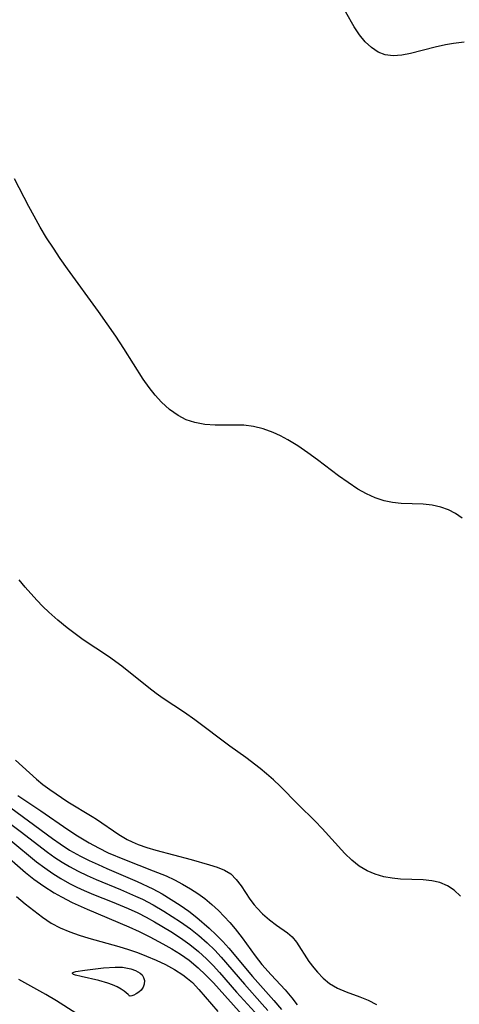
# Model space of a CAD drawing. Header units: metres. Extents: x 1073367 to 1082519, y 1569854 to 1574957.
# Tile 900 of 1056: x 1080561 to 1080631, y 1572149 to 1572305. Entities that reach past the tile are written whole.
import ezdxf

# ---------------------------------------------------------------- set-up
doc = ezdxf.new("R2010")
doc.units = ezdxf.units.M
doc.layers.add('CGG_CurvaNivelLidar_v1', color=253, linetype='Continuous', lineweight=30)

msp = doc.modelspace()

# ---------------------------------------------------------------- linework, layer by layer
at = {"layer": 'CGG_CurvaNivelLidar_v1'}
for p, q in [((1080614.2036, 1572303.7216, 74.5), (1080611.3219, 1572308.7864, 74.5)), ((1080615.0497, 1572302.4514, 74.5), (1080614.2036, 1572303.7216, 74.5)), ((1080615.967, 1572301.3186, 74.5), (1080615.0497, 1572302.4514, 74.5)), ((1080616.9374, 1572300.3978, 74.5), (1080615.967, 1572301.3186, 74.5)), ((1080628.7194, 1572300.8585, 74.5), (1080627.0584, 1572300.4804, 74.5)), ((1080629.974, 1572301.0681, 74.5), (1080628.7194, 1572300.8585, 74.5)), ((1080631.656, 1572301.2508, 74.5), (1080629.974, 1572301.0681, 74.5)), ((1080617.9925, 1572299.6876, 74.5), (1080616.9374, 1572300.3978, 74.5)), ((1080619.1337, 1572299.2376, 74.5), (1080617.9925, 1572299.6876, 74.5)), ((1080620.4013, 1572299.0835, 74.5), (1080619.1337, 1572299.2376, 74.5)), ((1080621.7472, 1572299.18, 74.5), (1080620.4013, 1572299.0835, 74.5)), ((1080623.1563, 1572299.4482, 74.5), (1080621.7472, 1572299.18, 74.5)), ((1080627.0584, 1572300.4804, 74.5), (1080623.1563, 1572299.4482, 74.5)), ((1080562.492, 1572275.1767, 75), (1080560.2396, 1572279.5695, 75)), ((1080563.3229, 1572273.626, 75), (1080562.492, 1572275.1767, 75)), ((1080564.3007, 1572271.9054, 75), (1080563.3229, 1572273.626, 75)), ((1080565.3259, 1572270.2109, 75), (1080564.3007, 1572271.9054, 75)), ((1080566.3927, 1572268.5489, 75), (1080565.3259, 1572270.2109, 75)), ((1080567.4983, 1572266.9105, 75), (1080566.3927, 1572268.5489, 75)), ((1080568.6375, 1572265.2939, 75), (1080567.4983, 1572266.9105, 75)), ((1080573.5738, 1572258.5292, 75), (1080568.6375, 1572265.2939, 75)), ((1080576.3466, 1572254.5733, 75), (1080573.5738, 1572258.5292, 75)), ((1080577.6115, 1572252.6453, 75), (1080576.3466, 1572254.5733, 75)), ((1080580.6771, 1572247.778, 75), (1080577.6115, 1572252.6453, 75)), ((1080581.6011, 1572246.4608, 75), (1080580.6771, 1572247.778, 75)), ((1080582.566, 1572245.2397, 75), (1080581.6011, 1572246.4608, 75)), ((1080583.5928, 1572244.1101, 75), (1080582.566, 1572245.2397, 75)), ((1080584.8538, 1572242.9541, 75), (1080583.5928, 1572244.1101, 75)), ((1080586.2136, 1572241.987, 75), (1080584.8538, 1572242.9541, 75)), ((1080587.5133, 1572241.3228, 75), (1080586.2136, 1572241.987, 75)), ((1080588.887, 1572240.8587, 75), (1080587.5133, 1572241.3228, 75)), ((1080590.4778, 1572240.5794, 75), (1080588.887, 1572240.8587, 75)), ((1080592.1149, 1572240.4799, 75), (1080590.4778, 1572240.5794, 75)), ((1080595.1441, 1572240.4879, 75), (1080592.1149, 1572240.4799, 75)), ((1080596.6609, 1572240.4408, 75), (1080595.1441, 1572240.4879, 75)), ((1080598.1856, 1572240.2615, 75), (1080596.6609, 1572240.4408, 75)), ((1080599.7587, 1572239.8745, 75), (1080598.1856, 1572240.2615, 75)), ((1080601.3058, 1572239.3072, 75), (1080599.7587, 1572239.8745, 75)), ((1080602.501, 1572238.7588, 75), (1080601.3058, 1572239.3072, 75)), ((1080603.6775, 1572238.1324, 75), (1080602.501, 1572238.7588, 75)), ((1080605.2671, 1572237.1593, 75), (1080603.6775, 1572238.1324, 75)), ((1080606.8241, 1572236.0929, 75), (1080605.2671, 1572237.1593, 75)), ((1080608.3554, 1572234.9661, 75), (1080606.8241, 1572236.0929, 75)), ((1080611.6875, 1572232.4345, 75), (1080608.3554, 1572234.9661, 75)), ((1080613.2235, 1572231.3344, 75), (1080611.6875, 1572232.4345, 75)), ((1080614.7746, 1572230.3215, 75), (1080613.2235, 1572231.3344, 75)), ((1080616.1436, 1572229.5436, 75), (1080614.7746, 1572230.3215, 75)), ((1080617.5352, 1572228.8989, 75), (1080616.1436, 1572229.5436, 75)), ((1080618.9562, 1572228.4294, 75), (1080617.5352, 1572228.8989, 75)), ((1080620.3021, 1572228.1762, 75), (1080618.9562, 1572228.4294, 75)), ((1080621.6682, 1572228.0515, 75), (1080620.3021, 1572228.1762, 75)), ((1080625.1837, 1572227.9083, 75), (1080621.6682, 1572228.0515, 75)), ((1080626.5976, 1572227.7607, 75), (1080625.1837, 1572227.9083, 75)), ((1080627.9682, 1572227.4686, 75), (1080626.5976, 1572227.7607, 75)), ((1080629.1653, 1572227.0312, 75), (1080627.9682, 1572227.4686, 75)), ((1080630.302, 1572226.4412, 75), (1080629.1653, 1572227.0312, 75)), ((1080631.3688, 1572225.7188, 75), (1080630.302, 1572226.4412, 75)), ((1080561.8949, 1572214.7556, 75.5), (1080560.9696, 1572215.8819, 75.5)), ((1080563.7756, 1572212.6642, 75.5), (1080561.8949, 1572214.7556, 75.5)), ((1080564.7214, 1572211.6942, 75.5), (1080563.7756, 1572212.6642, 75.5)), ((1080565.6969, 1572210.7554, 75.5), (1080564.7214, 1572211.6942, 75.5)), ((1080567.1162, 1572209.4994, 75.5), (1080565.6969, 1572210.7554, 75.5)), ((1080568.5832, 1572208.3001, 75.5), (1080567.1162, 1572209.4994, 75.5)), ((1080569.8578, 1572207.317, 75.5), (1080568.5832, 1572208.3001, 75.5)), ((1080571.1577, 1572206.3725, 75.5), (1080569.8578, 1572207.317, 75.5)), ((1080575.1564, 1572203.7087, 75.5), (1080571.1577, 1572206.3725, 75.5)), ((1080577.298, 1572202.1918, 75.5), (1080575.1564, 1572203.7087, 75.5)), ((1080581.5446, 1572198.7737, 75.5), (1080577.298, 1572202.1918, 75.5)), ((1080582.71, 1572197.8862, 75.5), (1080581.5446, 1572198.7737, 75.5)), ((1080583.8485, 1572197.0851, 75.5), (1080582.71, 1572197.8862, 75.5)), ((1080587.2253, 1572194.8473, 75.5), (1080583.8485, 1572197.0851, 75.5)), ((1080588.8799, 1572193.7008, 75.5), (1080587.2253, 1572194.8473, 75.5)), ((1080594.4299, 1572189.5236, 75.5), (1080588.8799, 1572193.7008, 75.5)), ((1080596.9789, 1572187.6774, 75.5), (1080594.4299, 1572189.5236, 75.5)), ((1080560.3606, 1572187.2681, 75.5), (1080563.697, 1572184.258, 75.5)), ((1080599.2603, 1572185.9494, 75.5), (1080596.9789, 1572187.6774, 75.5)), ((1080600.2541, 1572185.1276, 75.5), (1080599.2603, 1572185.9494, 75.5)), ((1080601.3601, 1572184.1441, 75.5), (1080600.2541, 1572185.1276, 75.5)), ((1080563.697, 1572184.258, 75.5), (1080564.7364, 1572183.4261, 75.5)), ((1080564.7364, 1572183.4261, 75.5), (1080565.8166, 1572182.6319, 75.5)), ((1080602.4295, 1572183.1257, 75.5), (1080601.3601, 1572184.1441, 75.5)), ((1080565.8166, 1572182.6319, 75.5), (1080568.7064, 1572180.6707, 75.5)), ((1080605.2819, 1572180.2435, 75.5), (1080602.4295, 1572183.1257, 75.5)), ((1080558.6138, 1572180.428, 74.5), (1080566.2406, 1572174.8342, 74.5)), ((1080560.7426, 1572181.6558, 75), (1080564.3953, 1572179.2286, 75)), ((1080568.7064, 1572180.6707, 75.5), (1080572.5669, 1572178.3152, 75.5)), ((1080608.0236, 1572177.5685, 75.5), (1080605.2819, 1572180.2435, 75.5)), ((1080556.8953, 1572179.1711, 74), (1080561.1099, 1572176.0224, 74)), ((1080564.3953, 1572179.2286, 75), (1080568.7145, 1572176.2481, 75)), ((1080572.5669, 1572178.3152, 75.5), (1080573.2313, 1572177.8922, 75.5)), ((1080573.2313, 1572177.8922, 75.5), (1080576.7957, 1572175.4645, 75.5)), ((1080609.1308, 1572176.4156, 75.5), (1080608.0236, 1572177.5685, 75.5)), ((1080561.1099, 1572176.0224, 74), (1080565.4531, 1572172.666, 74)), ((1080568.7145, 1572176.2481, 75), (1080570.2536, 1572175.2622, 75)), ((1080576.7957, 1572175.4645, 75.5), (1080578.1118, 1572174.6966, 75.5)), ((1080612.7327, 1572172.4484, 75.5), (1080609.1308, 1572176.4156, 75.5)), ((1080559.6118, 1572174.5322, 73.5), (1080563.7267, 1572171.1574, 73.5)), ((1080566.2406, 1572174.8342, 74.5), (1080567.4723, 1572173.976, 74.5)), ((1080567.4723, 1572173.976, 74.5), (1080568.9827, 1572173.0138, 74.5)), ((1080570.2536, 1572175.2622, 75), (1080572.0665, 1572174.1607, 75)), ((1080572.0665, 1572174.1607, 75), (1080573.5719, 1572173.344, 75)), ((1080578.1118, 1572174.6966, 75.5), (1080578.9134, 1572174.2991, 75.5)), ((1080578.9134, 1572174.2991, 75.5), (1080579.868, 1572173.8906, 75.5)), ((1080579.868, 1572173.8906, 75.5), (1080581.2685, 1572173.393, 75.5)), ((1080558.1089, 1572172.8042, 73), (1080561.9673, 1572169.4518, 73)), ((1080565.4531, 1572172.666, 74), (1080566.6418, 1572171.816, 74)), ((1080568.9827, 1572173.0138, 74.5), (1080570.7251, 1572172.0405, 74.5)), ((1080573.5719, 1572173.344, 75), (1080575.1192, 1572172.5902, 75)), ((1080575.1192, 1572172.5902, 75), (1080577.6749, 1572171.487, 75)), ((1080581.2685, 1572173.393, 75.5), (1080582.7032, 1572172.9681, 75.5)), ((1080582.7032, 1572172.9681, 75.5), (1080588.3061, 1572171.52, 75.5)), ((1080613.831, 1572171.3898, 75.5), (1080612.7327, 1572172.4484, 75.5)), ((1080563.7267, 1572171.1574, 73.5), (1080565.0309, 1572170.1598, 73.5)), ((1080566.6418, 1572171.816, 74), (1080567.7893, 1572171.0667, 74)), ((1080567.7893, 1572171.0667, 74), (1080568.97, 1572170.3688, 74)), ((1080570.7251, 1572172.0405, 74.5), (1080572.1012, 1572171.3452, 74.5)), ((1080572.1012, 1572171.3452, 74.5), (1080573.4997, 1572170.6862, 74.5)), ((1080577.6749, 1572171.487, 75), (1080582.2768, 1572169.7105, 75)), ((1080588.3061, 1572171.52, 75.5), (1080591.1988, 1572170.6743, 75.5)), ((1080615.0007, 1572170.463, 75.5), (1080613.831, 1572171.3898, 75.5)), ((1080561.9673, 1572169.4518, 73), (1080563.2901, 1572168.3878, 73)), ((1080565.0309, 1572170.1598, 73.5), (1080566.2943, 1572169.282, 73.5)), ((1080566.2943, 1572169.282, 73.5), (1080567.5979, 1572168.4652, 73.5)), ((1080568.97, 1572170.3688, 74), (1080570.3454, 1572169.641, 74)), ((1080570.3454, 1572169.641, 74), (1080571.7534, 1572168.9682, 74)), ((1080573.4997, 1572170.6862, 74.5), (1080574.9152, 1572170.0568, 74.5)), ((1080574.9152, 1572170.0568, 74.5), (1080579.7319, 1572168.0121, 74.5)), ((1080582.2768, 1572169.7105, 75), (1080584.3065, 1572168.8869, 75)), ((1080591.1988, 1572170.6743, 75.5), (1080592.4505, 1572170.2748, 75.5)), ((1080592.4505, 1572170.2748, 75.5), (1080593.5879, 1572169.816, 75.5)), ((1080593.5879, 1572169.816, 75.5), (1080594.5747, 1572169.2228, 75.5)), ((1080594.5747, 1572169.2228, 75.5), (1080595.4671, 1572168.3482, 75.5)), ((1080616.2401, 1572169.7243, 75.5), (1080615.0007, 1572170.463, 75.5)), ((1080617.5595, 1572169.1543, 75.5), (1080616.2401, 1572169.7243, 75.5)), ((1080563.2901, 1572168.3878, 73), (1080564.8713, 1572167.2603, 73)), ((1080567.5979, 1572168.4652, 73.5), (1080568.9405, 1572167.7128, 73.5)), ((1080568.9405, 1572167.7128, 73.5), (1080570.1154, 1572167.1246, 73.5)), ((1080571.7534, 1572168.9682, 74), (1080573.1854, 1572168.3374, 74)), ((1080573.1854, 1572168.3374, 74), (1080577.0705, 1572166.7395, 74)), ((1080579.7319, 1572168.0121, 74.5), (1080582.1928, 1572166.8496, 74.5)), ((1080584.3065, 1572168.8869, 75), (1080585.6382, 1572168.2702, 75)), ((1080585.6382, 1572168.2702, 75), (1080586.9353, 1572167.5977, 75)), ((1080595.4671, 1572168.3482, 75.5), (1080596.2352, 1572167.3002, 75.5)), ((1080618.9374, 1572168.7526, 75.5), (1080617.5595, 1572169.1543, 75.5)), ((1080620.2526, 1572168.527, 75.5), (1080618.9374, 1572168.7526, 75.5)), ((1080621.5841, 1572168.4052, 75.5), (1080620.2526, 1572168.527, 75.5)), ((1080625.1749, 1572168.2687, 75.5), (1080621.5841, 1572168.4052, 75.5)), ((1080626.538, 1572168.1454, 75.5), (1080625.1749, 1572168.2687, 75.5)), ((1080627.8352, 1572167.8523, 75.5), (1080626.538, 1572168.1454, 75.5)), ((1080629.0073, 1572167.3378, 75.5), (1080627.8352, 1572167.8523, 75.5)), ((1080564.8713, 1572167.2603, 73), (1080566.5184, 1572166.2211, 73)), ((1080566.5184, 1572166.2211, 73), (1080567.681, 1572165.5542, 73)), ((1080570.1154, 1572167.1246, 73.5), (1080571.3134, 1572166.5793, 73.5)), ((1080571.3134, 1572166.5793, 73.5), (1080572.7859, 1572165.9648, 73.5)), ((1080577.0705, 1572166.7395, 74), (1080579.4739, 1572165.7001, 74)), ((1080582.1928, 1572166.8496, 74.5), (1080583.6744, 1572166.0442, 74.5)), ((1080586.9353, 1572167.5977, 75), (1080588.1939, 1572166.8717, 75)), ((1080588.1939, 1572166.8717, 75), (1080589.3577, 1572166.1237, 75)), ((1080589.3577, 1572166.1237, 75), (1080590.468, 1572165.3128, 75)), ((1080596.2352, 1572167.3002, 75.5), (1080597.6289, 1572165.2303, 75.5)), ((1080630.1007, 1572166.6126, 75.5), (1080629.0073, 1572167.3378, 75.5)), ((1080631.1117, 1572165.7083, 75.5), (1080630.1007, 1572166.6126, 75.5)), ((1080560.5479, 1572165.6443, 72.5), (1080561.935, 1572164.4867, 72.5)), ((1080567.681, 1572165.5542, 73), (1080569.4017, 1572164.6648, 73)), ((1080569.4017, 1572164.6648, 73), (1080571.7506, 1572163.6037, 73)), ((1080572.7859, 1572165.9648, 73.5), (1080575.7651, 1572164.7968, 73.5)), ((1080575.7651, 1572164.7968, 73.5), (1080578.3005, 1572163.7449, 73.5)), ((1080579.4739, 1572165.7001, 74), (1080580.5368, 1572165.196, 74)), ((1080580.5368, 1572165.196, 74), (1080582.2611, 1572164.2933, 74)), ((1080583.6744, 1572166.0442, 74.5), (1080585.1192, 1572165.176, 74.5)), ((1080585.1192, 1572165.176, 74.5), (1080586.5288, 1572164.2527, 74.5)), ((1080590.468, 1572165.3128, 75), (1080591.5674, 1572164.3842, 75)), ((1080597.6289, 1572165.2303, 75.5), (1080598.33, 1572164.3175, 75.5)), ((1080561.935, 1572164.4867, 72.5), (1080564.6646, 1572162.3315, 72.5)), ((1080571.7506, 1572163.6037, 73), (1080578.3634, 1572160.84, 73)), ((1080578.3005, 1572163.7449, 73.5), (1080579.7999, 1572163.04, 73.5)), ((1080579.7999, 1572163.04, 73.5), (1080581.1409, 1572162.3489, 73.5)), ((1080582.2611, 1572164.2933, 74), (1080583.9446, 1572163.3182, 74)), ((1080583.9446, 1572163.3182, 74), (1080585.2909, 1572162.4787, 74)), ((1080586.5288, 1572164.2527, 74.5), (1080587.9019, 1572163.2788, 74.5)), ((1080587.9019, 1572163.2788, 74.5), (1080589.175, 1572162.3027, 74.5)), ((1080591.5674, 1572164.3842, 75), (1080592.6168, 1572163.3964, 75)), ((1080592.6168, 1572163.3964, 75), (1080593.5465, 1572162.4609, 75)), ((1080598.33, 1572164.3175, 75.5), (1080598.7846, 1572163.7815, 75.5)), ((1080598.7846, 1572163.7815, 75.5), (1080599.6505, 1572162.8691, 75.5)), ((1080564.6646, 1572162.3315, 72.5), (1080566.0541, 1572161.3906, 72.5)), ((1080566.0541, 1572161.3906, 72.5), (1080567.4888, 1572160.6346, 72.5)), ((1080581.1409, 1572162.3489, 73.5), (1080582.4615, 1572161.62, 73.5)), ((1080582.4615, 1572161.62, 73.5), (1080585.0472, 1572160.0762, 73.5)), ((1080585.2909, 1572162.4787, 74), (1080586.6117, 1572161.6047, 74)), ((1080586.6117, 1572161.6047, 74), (1080588.1922, 1572160.4791, 74)), ((1080589.175, 1572162.3027, 74.5), (1080591.1802, 1572160.6035, 74.5)), ((1080593.5465, 1572162.4609, 75), (1080594.4451, 1572161.4947, 75)), ((1080594.4451, 1572161.4947, 75), (1080595.3025, 1572160.4936, 75)), ((1080599.6505, 1572162.8691, 75.5), (1080600.7365, 1572161.926, 75.5)), ((1080600.7365, 1572161.926, 75.5), (1080601.8653, 1572161.0962, 75.5)), ((1080567.4888, 1572160.6346, 72.5), (1080569.0129, 1572159.9987, 72.5)), ((1080569.0129, 1572159.9987, 72.5), (1080570.497, 1572159.4811, 72.5)), ((1080578.3634, 1572160.84, 73), (1080580.0578, 1572160.0632, 73)), ((1080580.0578, 1572160.0632, 73), (1080581.726, 1572159.2367, 73)), ((1080585.0472, 1572160.0762, 73.5), (1080586.5954, 1572159.0779, 73.5)), ((1080588.1922, 1572160.4791, 74), (1080589.5338, 1572159.4167, 74)), ((1080591.1802, 1572160.6035, 74.5), (1080592.29, 1572159.5612, 74.5)), ((1080595.3025, 1572160.4936, 75), (1080596.3864, 1572159.0892, 75)), ((1080601.8653, 1572161.0962, 75.5), (1080603.5971, 1572159.8895, 75.5)), ((1080603.5971, 1572159.8895, 75.5), (1080604.3562, 1572159.2183, 75.5)), ((1080570.497, 1572159.4811, 72.5), (1080572.0216, 1572159.0148, 72.5)), ((1080572.0216, 1572159.0148, 72.5), (1080576.7941, 1572157.7003, 72.5)), ((1080581.726, 1572159.2367, 73), (1080583.7942, 1572158.1384, 73)), ((1080586.5954, 1572159.0779, 73.5), (1080588.0923, 1572158.0178, 73.5)), ((1080589.5338, 1572159.4167, 74), (1080590.8185, 1572158.2895, 74)), ((1080590.8185, 1572158.2895, 74), (1080592.0418, 1572157.0989, 74)), ((1080592.29, 1572159.5612, 74.5), (1080593.3494, 1572158.4733, 74.5)), ((1080593.3494, 1572158.4733, 74.5), (1080594.2556, 1572157.455, 74.5)), ((1080596.3864, 1572159.0892, 75), (1080598.4568, 1572156.2261, 75)), ((1080604.3562, 1572159.2183, 75.5), (1080605.054, 1572158.371, 75.5)), ((1080605.054, 1572158.371, 75.5), (1080607.0108, 1572155.3372, 75.5)), ((1080576.7941, 1572157.7003, 72.5), (1080578.3319, 1572157.2287, 72.5)), ((1080578.3319, 1572157.2287, 72.5), (1080579.782, 1572156.7208, 72.5)), ((1080579.782, 1572156.7208, 72.5), (1080581.2093, 1572156.1675, 72.5)), ((1080583.7942, 1572158.1384, 73), (1080585.2303, 1572157.3199, 73)), ((1080585.2303, 1572157.3199, 73), (1080586.6254, 1572156.4512, 73)), ((1080588.0923, 1572158.0178, 73.5), (1080589.4513, 1572156.9251, 73.5)), ((1080589.4513, 1572156.9251, 73.5), (1080590.7371, 1572155.7511, 73.5)), ((1080592.0418, 1572157.0989, 74), (1080593.0511, 1572156.0167, 74)), ((1080594.2556, 1572157.455, 74.5), (1080598.0187, 1572152.94, 74.5)), ((1080581.2093, 1572156.1675, 72.5), (1080582.7377, 1572155.5245, 72.5)), ((1080582.7377, 1572155.5245, 72.5), (1080584.2238, 1572154.8288, 72.5)), ((1080586.6254, 1572156.4512, 73), (1080587.9631, 1572155.5125, 73)), ((1080587.9631, 1572155.5125, 73), (1080589.4009, 1572154.3315, 73)), ((1080590.7371, 1572155.7511, 73.5), (1080591.7935, 1572154.6707, 73.5)), ((1080593.0511, 1572156.0167, 74), (1080596.7596, 1572151.7056, 74)), ((1080598.4568, 1572156.2261, 75), (1080599.532, 1572154.8462, 75)), ((1080607.0108, 1572155.3372, 75.5), (1080607.7936, 1572154.2858, 75.5)), ((1080569.4123, 1572153.4883, 72), (1080569.6437, 1572153.6246, 72)), ((1080569.6437, 1572153.6246, 72), (1080569.9745, 1572153.715, 72)), ((1080569.9745, 1572153.715, 72), (1080571.4205, 1572153.9534, 72)), ((1080571.4205, 1572153.9534, 72), (1080574.3846, 1572154.2903, 72)), ((1080574.3846, 1572154.2903, 72), (1080576.2124, 1572154.4129, 72)), ((1080576.2124, 1572154.4129, 72), (1080577.404, 1572154.3897, 72)), ((1080577.404, 1572154.3897, 72), (1080577.9203, 1572154.3285, 72)), ((1080577.9203, 1572154.3285, 72), (1080578.7306, 1572154.1439, 72)), ((1080578.7306, 1572154.1439, 72), (1080579.4481, 1572153.8776, 72)), ((1080579.4481, 1572153.8776, 72), (1080579.8372, 1572153.6833, 72)), ((1080579.8372, 1572153.6833, 72), (1080580.1883, 1572153.4569, 72)), ((1080584.2238, 1572154.8288, 72.5), (1080585.6483, 1572154.0603, 72.5)), ((1080585.6483, 1572154.0603, 72.5), (1080586.9878, 1572153.1937, 72.5)), ((1080589.4009, 1572154.3315, 73), (1080590.5684, 1572153.2184, 73)), ((1080591.7935, 1572154.6707, 73.5), (1080592.811, 1572153.5507, 73.5)), ((1080599.532, 1572154.8462, 75), (1080600.9866, 1572153.2142, 75)), ((1080607.7936, 1572154.2858, 75.5), (1080608.3601, 1572153.612, 75.5)), ((1080608.3601, 1572153.612, 75.5), (1080609.2679, 1572152.6525, 75.5)), ((1080565.2159, 1572150.0759, 72.5), (1080560.9215, 1572152.4526, 72.5)), ((1080569.4357, 1572153.3886, 72), (1080569.4123, 1572153.4883, 72)), ((1080569.6187, 1572153.2715, 72), (1080569.4357, 1572153.3886, 72)), ((1080569.9277, 1572153.1542, 72), (1080569.6187, 1572153.2715, 72)), ((1080570.7962, 1572152.9198, 72), (1080569.9277, 1572153.1542, 72)), ((1080573.6336, 1572152.3009, 72), (1080570.7962, 1572152.9198, 72)), ((1080575.0703, 1572151.8717, 72), (1080573.6336, 1572152.3009, 72)), ((1080580.1883, 1572153.4569, 72), (1080580.488, 1572153.1917, 72)), ((1080580.488, 1572153.1917, 72), (1080580.7453, 1572152.7793, 72)), ((1080580.7453, 1572152.7793, 72), (1080580.8586, 1572152.2782, 72)), ((1080580.8586, 1572152.2782, 72), (1080580.8275, 1572151.7398, 72)), ((1080586.9878, 1572153.1937, 72.5), (1080587.7144, 1572152.635, 72.5)), ((1080587.7144, 1572152.635, 72.5), (1080588.4805, 1572151.9562, 72.5)), ((1080590.5684, 1572153.2184, 73), (1080591.8178, 1572151.9024, 73)), ((1080592.811, 1572153.5507, 73.5), (1080595.512, 1572150.4595, 73.5)), ((1080598.0187, 1572152.94, 74.5), (1080601.4396, 1572149.1312, 74.5)), ((1080600.9866, 1572153.2142, 75), (1080603.2568, 1572150.8122, 75)), ((1080609.2679, 1572152.6525, 75.5), (1080610.2764, 1572151.814, 75.5)), ((1080575.8089, 1572151.5934, 72), (1080575.0703, 1572151.8717, 72)), ((1080576.5119, 1572151.279, 72), (1080575.8089, 1572151.5934, 72)), ((1080577.1449, 1572150.9365, 72), (1080576.5119, 1572151.279, 72)), ((1080577.6232, 1572150.6228, 72), (1080577.1449, 1572150.9365, 72)), ((1080578.2951, 1572150.0749, 72), (1080577.6232, 1572150.6228, 72)), ((1080580.338, 1572150.7508, 72), (1080579.9793, 1572150.431, 72)), ((1080580.6526, 1572151.215, 72), (1080580.338, 1572150.7508, 72)), ((1080580.8275, 1572151.7398, 72), (1080580.6526, 1572151.215, 72)), ((1080588.4805, 1572151.9562, 72.5), (1080589.5381, 1572150.8675, 72.5)), ((1080589.5381, 1572150.8675, 72.5), (1080592.5076, 1572147.3728, 72.5)), ((1080591.8178, 1572151.9024, 73), (1080596.8002, 1572146.3473, 73)), ((1080595.512, 1572150.4595, 73.5), (1080598.403, 1572147.2579, 73.5)), ((1080596.7596, 1572151.7056, 74), (1080599.6002, 1572148.5613, 74)), ((1080603.2568, 1572150.8122, 75), (1080604.312, 1572149.5602, 75)), ((1080610.2764, 1572151.814, 75.5), (1080611.5494, 1572151.0801, 75.5)), ((1080611.5494, 1572151.0801, 75.5), (1080612.9491, 1572150.4892, 75.5)), ((1080612.9491, 1572150.4892, 75.5), (1080615.0847, 1572149.7178, 75.5)), ((1080566.906, 1572149.0803, 72.5), (1080565.2159, 1572150.0759, 72.5)), ((1080569.9914, 1572147.1287, 72.5), (1080566.906, 1572149.0803, 72.5)), ((1080578.4638, 1572149.8968, 72), (1080578.2951, 1572150.0749, 72)), ((1080578.5, 1572149.8177, 72), (1080578.4638, 1572149.8968, 72)), ((1080578.5992, 1572149.8104, 72), (1080578.5, 1572149.8177, 72)), ((1080578.8426, 1572149.8701, 72), (1080578.5992, 1572149.8104, 72)), ((1080579.1847, 1572149.9929, 72), (1080578.8426, 1572149.8701, 72)), ((1080579.5791, 1572150.1793, 72), (1080579.1847, 1572149.9929, 72)), ((1080579.9793, 1572150.431, 72), (1080579.5791, 1572150.1793, 72)), ((1080601.4396, 1572149.1312, 74.5), (1080602.6316, 1572147.7072, 74.5)), ((1080604.312, 1572149.5602, 75), (1080605.1158, 1572148.451, 75)), ((1080615.0847, 1572149.7178, 75.5), (1080616.438, 1572149.172, 75.5)), ((1080616.438, 1572149.172, 75.5), (1080617.7293, 1572148.5041, 75.5)), ((1080599.6002, 1572148.5613, 74), (1080600.4971, 1572147.5222, 74))]:
    msp.add_line(p, q, dxfattribs=at)

doc.saveas('drawing.dxf')
